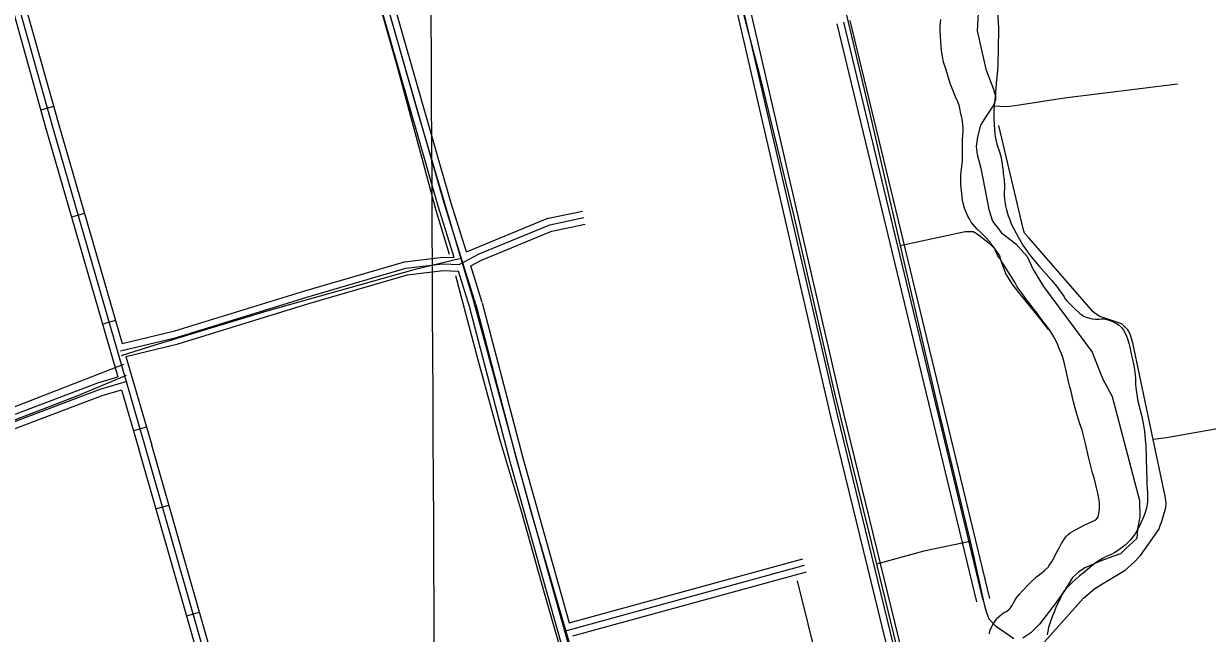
# Model space of a CAD drawing. Extents: x 3424494 to 3462436, y 522220 to 547718.
# Drawn here: x 3454050 to 3456707, y 536285 to 537654 of the extents above; entities that cross this region are included whole.
import ezdxf

# ---------------------------------------------------------------- set-up
doc = ezdxf.new("R2010")
doc.units = 0
for name, color, linetype in [('V-DTCH-CNTR', 7, 'Continuous'), ('V-GRID-MAJR', 7, 'Continuous'), ('V-ROAD-CNTR', 7, 'Continuous'), ('V-SITE-VEGE', 7, 'Continuous'), ('V-TOPO-SHOR', 7, 'Continuous')]:
    doc.layers.add(name, color=color, linetype=linetype)

msp = doc.modelspace()

# ---------------------------------------------------------------- linework, layer by layer
at = {"layer": 'V-DTCH-CNTR'}
for points in [[(3454850.303, 537751.111), (3454934.507, 537454.325), (3455031.359, 537126.444), (3455058.742, 537033.7390000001), (3455188.203, 536558.247), (3455270.27, 536278.625), (3455301.674, 536173.338), (3455342.395, 536036.812), (3455422.0840000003, 535746.924), (3455513.876, 535425.916), (3455515.95, 535418.66), (3455520.714, 535402.005), (3455607.14, 535098.3420000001), (3455686.829, 534808.456), (3455732.6, 534638.636), (3455760.94, 534533.477), (3455851.906, 534226.345)], [(3455646.336, 537750.605), (3455702.703, 537536.3640000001), (3455779.864, 537219.069), (3455870.039, 536823.936), (3455947.241, 536511.21)], [(3455875.2490000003, 537765.236), (3455947.339, 537461.845), (3456017.606, 537156.128), (3456028.202, 537110.025), (3456102.461, 536791.649), (3456174.72, 536491.132), (3456180.129, 536468.637), (3456206.6550000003, 536346.379), (3456212.254, 536329.063), (3456216.755, 536317.511), (3456231.573, 536301.262), (3456272.7600000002, 536273.2660000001)], [(3456341.759, 536265.735), (3456428.977, 536363.947), (3456454.497, 536385.588), (3456477.642, 536399.193), (3456522.782, 536426.4130000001), (3456542.504, 536443.504), (3456557.612, 536459.482), (3456598.427, 536517.821), (3456603.156, 536531.5920000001), (3456604.327, 536533.884), (3456613.836, 536567.18), (3456615.079, 536577.529), (3456612.912, 536592.512), (3456585.944, 536720.129), (3456540.044, 536937.352), (3456534.4450000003, 536954.67), (3456531.0640000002, 536962.758), (3456528.793, 536966.231), (3456515.106, 536980.17), (3456465.757, 536996.73), (3456457.742, 537001.405), (3456450.887, 537007.224), (3456306.19, 537173.134), (3456297.074, 537183.577), (3456293.715, 537193.969), (3456239.398, 537425.831)], [(3456017.606, 537156.128), (3456163.518, 537187.479), (3456181.21, 537187.319), (3456190.686, 537181.789), (3456217.722, 537161.131), (3456228.511, 537150.1460000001), (3456240.6, 537132.3420000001), (3456244.573, 537120.056), (3456255.203, 537091.38), (3456268.617, 537069.483), (3456283.414, 537050.295), (3456323.8000000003, 537000.934), (3456350.711, 536966.667)], [(3455031.359, 537126.444), (3454925.977, 537101.102), (3454595.96, 537008.053), (3454334.654, 536929.246), (3454268.2490000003, 536908.152)], [(3454274.035, 536888.192), (3454023.99, 536790.998), (3453748.784, 536691.742), (3453365.753, 536550.02), (3453114.619, 536458.55), (3452822.165, 536348.02), (3452789.2490000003, 536334.738)], [(3452797.3000000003, 536314.187), (3453078.304, 536422.532), (3453323.693, 536510.627), (3453569.083, 536598.719), (3453802.983, 536680.058), (3453902.7430000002, 536715.738), (3454169.98, 536818.4940000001), (3454280.785, 536864.902)], [(3456990.215, 536787.439), (3456902.995, 536774.6140000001), (3456615.364, 536724.125), (3456585.944, 536720.129)], [(3455947.241, 536511.21), (3455964.5500000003, 536439.916), (3456097.083, 535894.015), (3456124.677, 535762.54), (3456131.251, 535725.645), (3456136.646, 535703.604), (3456196.757, 535457.996), (3456259.079, 535220.305), (3456264.761, 535212.197), (3456268.213, 535212.164), (3456275.1010000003, 535209.801), (3456426.102, 535232.613), (3456439.893, 535230.189), (3456445.6380000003, 535228.984), (3456454.815, 535225.449), (3456460.529, 535220.792), (3456462.81, 535218.47), (3456470.691, 535198.83), (3456490.362, 535112.273), (3456554.841, 534828.5650000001), (3456670.111, 534334.848), (3456675.7, 534316.381), (3456676.665, 534295.651), (3456676.394, 534265.726)], [(3456174.72, 536491.132), (3456071.0810000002, 536468.927), (3455964.5500000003, 536439.916)]]:
    msp.add_lwpolyline(points, dxfattribs=at)
at = {"layer": 'V-GRID-MAJR'}
msp.add_spline([(3455012.474, 527729.317), (3454983.3910000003, 533788.3150000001), (3454954.3000000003, 539849.246), (3454925.2090000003, 545910.191), (3454925.2, 545912.109)], degree=3, dxfattribs=at)
at = {"layer": 'V-ROAD-CNTR'}
for p, q in [((3454116.9077282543, 537467.9480378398), (3454088.0157860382, 537459.872053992)), ((3454186.082589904, 537227.8605180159), (3454157.268647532, 537219.5075347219)), ((3454255.691450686, 536987.7479982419), (3454226.878508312, 536979.3950149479)), ((3454325.3013114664, 536747.6344784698), (3454296.487369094, 536739.2814951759)), ((3454346.616268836, 536564.600844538), (3454375.45921115, 536572.852828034)), ((3454415.37913131, 536324.2443252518), (3454444.2220736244, 536332.496308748))]:
    msp.add_line(p, q, dxfattribs=at)
for points in [[(3455064.6518327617, 537023.5189266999), (3454994.6449727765, 537248.80847612), (3454842.980276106, 537778.2084173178), (3454755.8814503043, 538120.0327336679), (3454639.721682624, 538514.6219444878), (3454524.7119126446, 538911.3541510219), (3454467.900026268, 539126.1377214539), (3454360.7962404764, 539513.9339458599), (3454309.64434278, 539706.1295614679), (3454296.220369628, 539735.03850365), (3454282.82939641, 539750.012473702), (3454261.580438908, 539753.0224676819), (3454117.208727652, 539729.441514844), (3454039.4348832, 539712.6425484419)], [(3455043.695874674, 537141.5056907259), (3455009.018944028, 537253.100467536), (3454857.461247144, 537782.126409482), (3454770.34842137, 538124.0037257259), (3454654.1196538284, 538518.827936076), (3454539.167883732, 538915.361143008), (3454482.379997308, 539130.052713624), (3454375.273211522, 539517.8599380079), (3454323.802314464, 539711.256551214), (3454308.886344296, 539743.3764869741), (3454293.316375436, 539760.787452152)], [(3455016.245929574, 537128.7447162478), (3454980.271001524, 537244.516484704), (3454828.499305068, 537774.290425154), (3454741.414479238, 538116.0617416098), (3454625.32371142, 538510.4159529), (3454510.255941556, 538907.347159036), (3454453.4200552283, 539122.2227292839), (3454346.3192694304, 539510.007953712), (3454295.486371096, 539701.002571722), (3454285.8893902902, 539721.6715303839)], [(3453467.0510279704, 539674.342625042), (3453504.746952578, 539547.52387868), (3453590.0457819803, 539248.858476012), (3453730.107501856, 538754.8464640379), (3453847.757266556, 538362.82624808), (3453999.9899620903, 537830.470312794), (3454114.022734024, 537422.554128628), (3454322.66431674, 536702.857568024)], [(3455205.24255158, 539547.1208794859), (3455574.565812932, 538012.33194907), (3455861.538238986, 536771.8264300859), (3456100.5377609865, 535791.1193915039), (3456230.82550041, 535235.4865027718), (3456240.2154816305, 535209.6115545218), (3456260.446441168, 535192.4825887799), (3456269.5854228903, 535192.0855895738)], [(3455219.8265224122, 539550.629872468), (3455589.1647837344, 538015.7769421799), (3455876.132209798, 536775.2924231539), (3456115.1267318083, 535794.6073845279)], [(3455234.4104932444, 539554.1388654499), (3455603.7637545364, 538019.2219352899), (3455890.7261806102, 536778.7584162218), (3456129.71570263, 535798.0953775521), (3456259.629442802, 535244.0584856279), (3456265.6934306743, 535227.3495190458), (3456272.0004180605, 535222.0085297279), (3456277.6834066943, 535221.7615302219), (3456293.688374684, 535227.0465196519), (3456328.379305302, 535236.3995009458), (3456384.6341927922, 535246.4834807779), (3456409.5371429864, 535245.0174837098), (3456436.1440897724, 535235.775502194), (3456462.8640363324, 535221.0755315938), (3456472.651016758, 535199.3495750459), (3456486.0499899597, 535166.5246406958), (3456494.16497373, 535149.6496744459), (3456501.9949580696, 535141.9776897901), (3456509.207943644, 535139.6546944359), (3456520.7439205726, 535140.986691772)], [(3453726.216509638, 538715.6295424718), (3453833.3622953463, 538358.608256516), (3453985.555990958, 537826.389320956), (3454099.5957628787, 537418.4461368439), (3454261.2964394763, 536860.6692523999)], [(3453758.7204446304, 538711.688550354), (3453862.1522377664, 538367.0442396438), (3454014.423933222, 537834.551304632), (3454128.44970517, 537426.6621204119), (3454270.825420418, 536935.5441026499)], [(3456189.509583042, 536355.5152627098), (3455876.350209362, 537654.2336652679)], [(3456204.091553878, 536359.0312556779), (3455890.932180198, 537657.749658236)], [(3456218.673524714, 536362.547248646), (3455905.5141510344, 537661.2656512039)], [(3455228.3535053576, 537217.2715391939), (3455304.1883536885, 537233.2135073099)], [(3454266.7664285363, 536919.1391354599), (3454392.71917663, 536949.4570748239), (3454685.4405911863, 537040.0448936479), (3454908.074145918, 537104.7937641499), (3454991.096979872, 537114.909743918), (3455027.2969074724, 537113.20874732), (3455072.5118170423, 537137.1546994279), (3455231.265499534, 537202.5555686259), (3455307.2743475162, 537218.5345366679)], [(3455043.695874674, 537141.5056907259), (3455226.8285084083, 537216.950539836), (3455228.3535053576, 537217.2715391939)], [(3455233.5064950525, 537187.255599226), (3455235.70249066, 537188.160597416), (3455310.360341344, 537203.855566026)], [(3455115.52773101, 537138.65369643), (3455233.5064950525, 537187.255599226)], [(3454270.825420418, 536935.5441026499), (3454388.742184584, 536963.928045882), (3454681.1285998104, 537054.411864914), (3454905.0531519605, 537119.536734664), (3454990.5379809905, 537129.9527138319), (3455016.245929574, 537128.7447162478)], [(3455053.45785515, 537110.0897535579), (3455078.893804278, 537123.560726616), (3455115.52773101, 537138.65369643)], [(3454279.1874036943, 536906.701160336), (3454396.6961686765, 536934.986103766), (3454689.752582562, 537025.6779223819), (3454911.0951398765, 537090.0507936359), (3454991.655978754, 537099.866774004), (3455025.7169106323, 537098.2667772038)], [(3455050.32786141, 537019.0679356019), (3455025.7169106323, 537098.2667772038)], [(3455078.9758041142, 537027.9699177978), (3455053.45785515, 537110.0897535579)], [(3455050.139861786, 537019.7229342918), (3455141.406679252, 536670.8316320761), (3455262.41243724, 536240.2014933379), (3455280.8314004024, 536183.4706067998)], [(3455064.6518327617, 537023.5189266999), (3455155.883650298, 536674.7586242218), (3455276.77240852, 536244.5484846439), (3455321.621318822, 536106.4057609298), (3455473.288015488, 535556.9358598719), (3455596.524769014, 535126.43772087), (3455790.70638065, 534447.9720778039), (3455971.9460181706, 533822.117329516)], [(3455079.163803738, 537027.314919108), (3455170.3606213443, 536678.6856163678), (3455274.468413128, 536308.1953573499)], [(3454279.1874036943, 536906.701160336), (3454337.071287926, 536707.03455967)], [(3452688.835584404, 536277.3774189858), (3452819.79232249, 536318.8713359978), (3453152.8426563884, 536445.0860835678), (3453732.996496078, 536657.8736579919), (3453900.562160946, 536711.8065501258), (3454221.0655199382, 536833.267307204), (3454281.996398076, 536851.0982715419)], [(3452807.9203462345, 536330.844312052), (3452814.865332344, 536333.0453076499), (3453147.60166687, 536459.1410554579), (3453728.1145058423, 536672.0596296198), (3453895.6031708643, 536725.968521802), (3454216.29452948, 536847.500278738), (3454261.2964394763, 536860.6692523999)], [(3452818.6543247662, 536302.7753681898), (3452824.7193126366, 536304.697364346), (3453158.083645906, 536431.0311116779), (3453737.878486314, 536643.6876863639), (3453905.521151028, 536697.64457845), (3454225.836510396, 536819.0343356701), (3454269.64942277, 536831.8563100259)], [(3454269.64942277, 536831.8563100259), (3454308.2573455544, 536698.6805763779)], [(3454416.1261298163, 535067.2738391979), (3454235.317491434, 535611.0547516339), (3454198.588564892, 535730.99151176), (3454194.346573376, 535755.7754621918), (3454197.210567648, 535775.8524220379), (3454211.3295394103, 535797.9233778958), (3454225.412511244, 535811.1293514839), (3454254.391453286, 535825.875321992), (3454292.331377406, 535840.4322928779), (3454377.970206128, 535865.0602436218), (3454436.886088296, 535880.8212121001), (3454472.723016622, 535887.8441980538), (3454489.316983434, 535889.6841943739), (3454498.70896465, 535892.1911893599), (3454507.6439467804, 535895.3691830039), (3454513.189935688, 535897.758178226), (3454518.911924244, 535902.009169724), (3454525.156911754, 535908.2561572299), (3454528.175905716, 535913.2241472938), (3454529.01890403, 535920.1161335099), (3454527.9929060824, 535930.61111252), (3454308.243345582, 536698.7315762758)], [(3454322.66431674, 536702.857568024), (3454542.78887649, 535933.4271068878), (3454544.1088738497, 535919.9331338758), (3454542.6718767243, 535908.1961573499), (3454537.039887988, 535898.92617589), (3454528.741904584, 535890.6261924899), (3454520.7309206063, 535884.673204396), (3454513.12893581, 535881.400210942), (3454503.16395574, 535877.8552180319), (3454492.09397788, 535874.9002239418), (3454474.9960120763, 535873.0042277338), (3454440.2700815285, 535866.199241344), (3454381.981198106, 535850.6062725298), (3454297.0993678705, 535826.195321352), (3454260.4964410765, 535812.1513494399), (3454234.1164938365, 535798.728376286), (3454222.9565161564, 535788.262397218), (3454211.600538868, 535770.51143272), (3454209.528543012, 535755.9864617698), (3454213.211535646, 535734.4665048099), (3454249.6074628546, 535615.617742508), (3454468.032026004, 534958.7060563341), (3454724.9585121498, 534173.692626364)], [(3454558.81384444, 535923.6901263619), (3454557.584846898, 535936.2431012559), (3454337.0852878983, 536706.983559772)], [(3455274.468413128, 536308.194357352), (3455799.163363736, 536451.9020699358)], [(3455264.0594339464, 536289.7913941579), (3455803.1253558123, 536437.4350988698)], [(3455282.5843968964, 536279.3124151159), (3455807.087347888, 536422.9681278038)]]:
    msp.add_lwpolyline(points, dxfattribs=at)
at = {"layer": 'V-SITE-VEGE'}
for points in [[(3456236.289, 537681.8740000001), (3456238.45, 537644.604), (3456237.631, 537596.034), (3456237.332, 537590.066), (3456236.99, 537569.762), (3456236.656, 537561.806), (3456235.853, 537549.6730000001), (3456234.3910000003, 537533.769), (3456233.379, 537521.042), (3456232.578, 537508.91), (3456231.861, 537501.754), (3456231.542, 537494.5920000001), (3456230.3710000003, 537484.258), (3456229.258, 537477.307)], [(3456164.8000000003, 537232.297), (3456161.943, 537239.911), (3456158.949, 537251.311), (3456157.867, 537258.098), (3456156.1180000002, 537272.462), (3456154.9450000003, 537285.424), (3456154.083, 537293.403), (3456153.673, 537304.561), (3456153.986, 537311.325), (3456154.758, 537321.666), (3456155.469, 537328.424), (3456157.0500000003, 537339.547), (3456157.39, 537347.706), (3456157.701, 537366.416), (3456157.505, 537378.366), (3456157.761, 537393.495), (3456158.348, 537404.833), (3456158.875, 537412.39), (3456159.037, 537421.946), (3456158.727, 537427.326), (3456157.466, 537435.112), (3456156.757, 537440.3), (3456155.272, 537446.698), (3456154.146, 537450.7), (3456152.315, 537460.286), (3456151.781, 537464.079), (3456151.221, 537466.279), (3456150.861, 537468.474), (3456149.737, 537472.675), (3456146.292, 537480.893), (3456143.396, 537486.321), (3456138.61, 537497.751), (3456130.227, 537520.192), (3456119.83, 537553.022), (3456115.304, 537568.032), (3456113.991, 537572.83), (3456111.075, 537588.809), (3456109.872, 537600.179), (3456108.744, 537615.926), (3456107.91, 537625.4990000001), (3456107.552, 537639.64), (3456107.71, 537648.997), (3456108.953, 537663.71)], [(3456229.258, 537477.307), (3456228.542, 537470.152), (3456227.747, 537458.419), (3456228.001, 537449.85), (3456228.038, 537440.296), (3456228.427, 537427.942), (3456229.203, 537414.9890000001), (3456230.248, 537406.01), (3456231.491, 537397.229), (3456235.0500000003, 537383.831), (3456241.481, 537363.809), (3456243.537, 537355.812), (3456245.927, 537343.825), (3456248.929, 537321.274), (3456249.251, 537316.689), (3456251.023, 537303.7170000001), (3456251.805, 537290.962), (3456251.434, 537269.0650000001), (3456252.073, 537259.6950000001), (3456254.217, 537245.126), (3456256.646, 537235.725), (3456260.415, 537222.919), (3456262.88, 537215.71), (3456267.0670000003, 537204.291), (3456278.636, 537181.7930000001), (3456283.287, 537174.15), (3456293.338, 537156.46), (3456303.443, 537141.556), (3456312.399, 537129.461), (3456328.9960000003, 537110.064), (3456357.916, 537077.5210000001), (3456368.649, 537064.596), (3456382.463, 537045.45), (3456385.7630000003, 537040.414), (3456387.491, 537036.602), (3456392.375, 537030.946), (3456402.56, 537021.017), (3456409.216, 537014.334), (3456421.179, 537003.382), (3456430.0300000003, 536997.06), (3456437.345, 536993.951), (3456448.847, 536991.167), (3456456.001, 536990.252), (3456464.561, 536990.305), (3456469.35, 536990.825), (3456476.718, 536990.897), (3456481.482, 536990.0210000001), (3456489.002, 536987.307), (3456494.739, 536985.019), (3456503.6210000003, 536980.4890000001), (3456509.132, 536976.612), (3456514.4220000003, 536971.546), (3456519.102, 536965.692), (3456524.515, 536956.044), (3456527.578, 536948.825), (3456531.5130000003, 536934.223), (3456534.13, 536924.024), (3456537.257, 536908.8420000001), (3456539.489, 536899.446), (3456542.052, 536886.06), (3456543.495, 536877.276), (3456545.281, 536865.099), (3456545.74, 536856.931), (3456546.295, 536842.583), (3456547.299, 536831.219), (3456551.4560000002, 536806.061), (3456560.035, 536771.669), (3456564.274, 536751.488), (3456566.052, 536738.9130000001), (3456568.123, 536719.965), (3456568.9050000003, 536707.208), (3456570.904, 536648.635), (3456571.799, 536630.9), (3456571.801, 536619.152), (3456572.704, 536601.816), (3456572.718, 536590.863), (3456572.9620000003, 536581.701), (3456572.43, 536573.746), (3456571.575, 536570.375), (3456570.068, 536563.631), (3456566.482, 536551.7440000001), (3456563.168, 536544.036), (3456554.702, 536526.058), (3456549.14, 536515.003), (3456545.042, 536508.104), (3456539.75, 536501.224), (3456533.855, 536494.155), (3456523.523, 536483.775), (3456519.886, 536480.454), (3456505.974, 536470.134), (3456499.3340000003, 536466.064), (3456491.1010000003, 536462.022), (3456486.4790000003, 536459.513), (3456478.668, 536456.658), (3456473.2430000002, 536453.762), (3456458.745, 536444.2490000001), (3456448.255, 536436.063), (3456428.469, 536419.872), (3456420.196, 536413.441), (3456411.713, 536406.216), (3456403.824, 536398.982)], [(3456237.035, 536319.958), (3456240.6720000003, 536323.083), (3456246.12, 536327.372), (3456249.353, 536330.304), (3456252.169, 536331.8470000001), (3456256.186, 536333.774), (3456262.645, 536339.039), (3456265.2830000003, 536341.982), (3456268.146, 536346.512), (3456275.117, 536358.54), (3456278.802, 536364.453), (3456285.511, 536372.704), (3456292.406, 536380.153), (3456305.782, 536394.063), (3456311.0470000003, 536399.351), (3456323.395, 536411.289), (3456336.707, 536421.4180000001), (3456342.363, 536426.3), (3456349.654, 536433.544), (3456353.117, 536438.265), (3456358.0160000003, 536445.351), (3456363.757, 536455.208), (3456367.4760000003, 536463.109), (3456376.305, 536479.09), (3456380.0160000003, 536486.594), (3456386.965, 536497.227), (3456389.822, 536501.36), (3456395.0870000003, 536506.648), (3456399.5270000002, 536510.158), (3456404.358, 536513.261), (3456419.2290000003, 536521.373), (3456432.481, 536528.1190000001), (3456437.7, 536530.6190000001), (3456448.736, 536535.61), (3456454.151, 536537.91), (3456457.17, 536539.846), (3456461.239, 536544.957), (3456463.111, 536549.705), (3456464.656, 536558.636), (3456464.957, 536564.606), (3456465.168, 536577.1460000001), (3456464.6580000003, 536582.53), (3456463.957, 536588.117), (3456461.561, 536599.508), (3456459.523, 536608.501), (3456453.725, 536630.699), (3456449.785, 536645.103), (3456440.44, 536681.299), (3456433.977, 536711.273), (3456429.498, 536729.069), (3456426.112, 536740.873), (3456420.423, 536757.6950000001), (3456413.431, 536779.914), (3456410.615, 536790.115), (3456406.875, 536804.515), (3456404.649, 536814.11), (3456401.295, 536827.706), (3456398.884, 536838.299), (3456395.159, 536853.493), (3456392.943, 536863.884), (3456386.623, 536890.471), (3456382.869, 536904.074), (3456379.629, 536912.6900000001), (3456374.279, 536926.123), (3456370.642, 536934.745), (3456362.348, 536950.615), (3456355.772, 536962.074), (3456351.1040000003, 536968.525), (3456343.52, 536979.404), (3456330.0840000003, 536997.35), (3456325.217, 537004.002), (3456318.191, 537012.284), (3456313.9080000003, 537018.131), (3456306.702, 537027.612), (3456301.633, 537034.069), (3456294.0470000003, 537044.747), (3456284.702, 537057.25), (3456280.614, 537062.895), (3456275.586, 537071.74), (3456264.937, 537089.639), (3456259.11, 537098.3), (3456248.63, 537114.406), (3456245.343, 537120.234), (3456241.268, 537126.479), (3456238.919, 537128.906), (3456236.58, 537131.931), (3456234.487, 537137.741), (3456232.382, 537142.752), (3456229.111, 537149.578), (3456226.594, 537153.801), (3456221.531, 537160.658), (3456219.788, 537163.474), (3456209.225, 537174.603), (3456202.17, 537181.292), (3456197.869, 537185.9450000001), (3456190.809, 537192.435), (3456180.647, 537203.955), (3456177.34, 537208.3910000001), (3456173.086, 537215.831), (3456169.404, 537221.8640000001), (3456164.8000000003, 537232.297)], [(3456403.824, 536398.982), (3456393.901, 536388.9940000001), (3456388.413, 536382.318), (3456381.673, 536372.276), (3456377.96, 536364.574), (3456372.1920000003, 536353.123), (3456368.273, 536345.026), (3456363.2800000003, 536332.367), (3456359.5500000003, 536323.669), (3456354.318, 536308.6240000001), (3456350.9420000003, 536297.332), (3456347.489, 536281.462)], [(3456218.105, 536283.643), (3456219.012, 536290.196), (3456224.5810000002, 536301.651), (3456228.069, 536307.764), (3456233.791, 536316.429), (3456237.035, 536319.958)]]:
    msp.add_lwpolyline(points, dxfattribs=at)
at = {"layer": 'V-TOPO-SHOR'}
for points in [[(3454781.707, 537931.601), (3454886.981, 537563.076), (3454974.826, 537235.647), (3455005.0870000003, 537136.584)], [(3456208.125, 537775.656), (3456193.756, 537691.401), (3456190.557, 537638.35), (3456210.2, 537552.428), (3456227.487, 537507.358), (3456231.421, 537490.99), (3456231.362, 537484.187), (3456227.1550000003, 537470.615), (3456225.881, 537468.741), (3456210.603, 537446.264), (3456198.1720000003, 537425.962), (3456191.1350000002, 537400.165), (3456188.217, 537378.416), (3456190.779, 537360.698), (3456198.661, 537329.323), (3456216.882, 537236.61), (3456224.8140000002, 537210.678), (3456244.995, 537184.638), (3456277.438, 537159.8470000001), (3456303.038, 537131.036), (3456316.389, 537102.333), (3456339.181, 537064.019), (3456410.451, 536968.105)], [(3456639.9790000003, 537518.616), (3456386.543, 537486.872), (3456280.231, 537470.135), (3456257.0700000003, 537467.622), (3456225.881, 537468.741)], [(3455018.895, 537088.398), (3455068.841, 536901.934), (3455117.954, 536721.71), (3455167.205, 536556.615), (3455218.089, 536375.481), (3455274.188, 536180.063)], [(3456410.451, 536968.105), (3456449.0330000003, 536916.596), (3456472.0470000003, 536857.335), (3456493.909, 536816.485), (3456554.897, 536582.895), (3456556.048, 536546.072), (3456550.495, 536519.665), (3456549.119, 536497.303), (3456524.607, 536475.362), (3456512.523, 536463.281), (3456484.906, 536453.5), (3456465.346, 536446.0210000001), (3456432.549, 536431.637), (3456418.168, 536421.856), (3456404.358, 536409.773), (3456389.4, 536385.609), (3456368.111, 536353.965), (3456330.714, 536305.061), (3456311.1520000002, 536285.498), (3456292.74, 536273.993)], [(3455786.0568109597, 536402.7639141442), (3455954.869480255, 535723.3809679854), (3455966.326011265, 535717.7171275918), (3456057.643248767, 535746.7063507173), (3456109.0816731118, 535746.9382811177), (3456131.9689650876, 535741.3259808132), (3456181.055, 535734.349)]]:
    msp.add_lwpolyline(points, dxfattribs=at)

doc.saveas('drawing.dxf')
